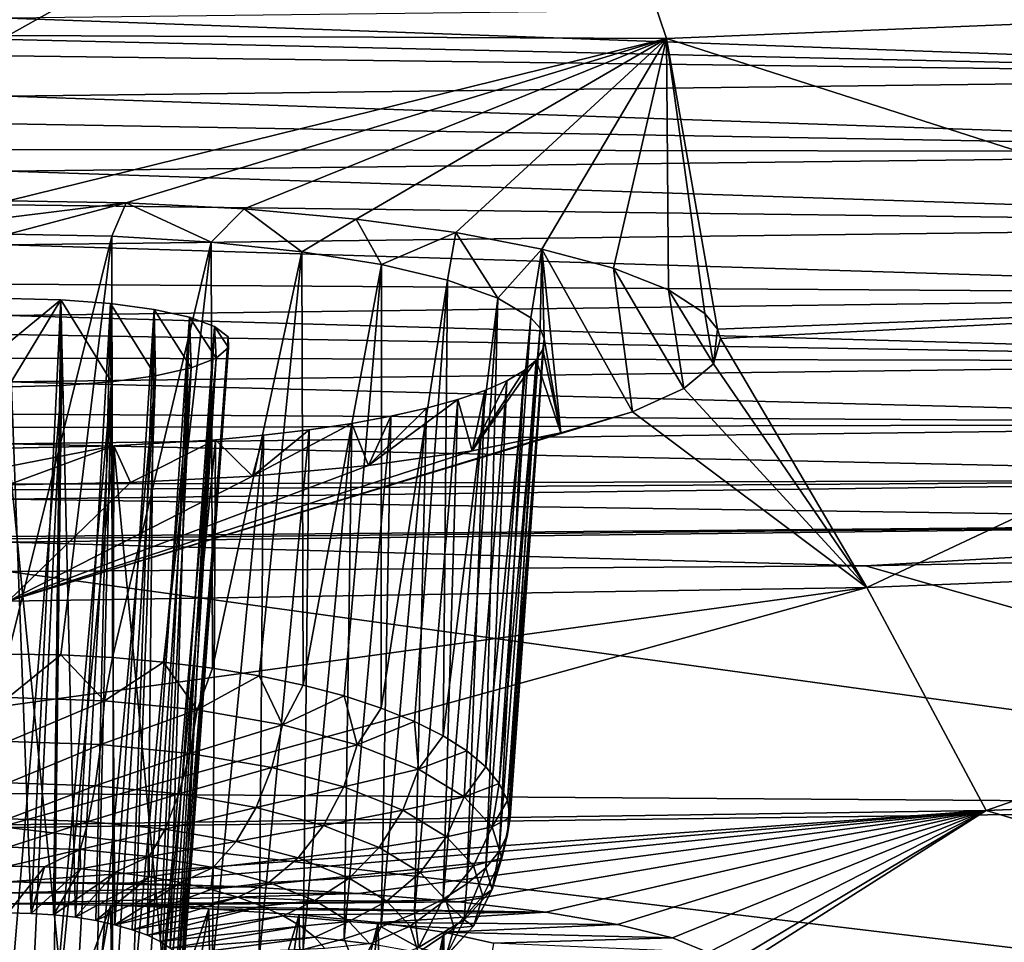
# Model space of a CAD drawing. Header units: metres. Extents: x -90 to 304, y -90 to 74.
# Tile 280 of 570: x 240.03 to 242.84, y -13.26 to -10.63. Entities that reach past the tile are written whole.
import ezdxf

# ---------------------------------------------------------------- set-up
doc = ezdxf.new("R2010")
doc.units = ezdxf.units.M
doc.layers.add('solid_21662050_350', color=7, linetype='CONTINUOUS')

msp = doc.modelspace()

# ---------------------------------------------------------------- linework, layer by layer
at = {"layer": 'solid_21662050_350'}
for points in [[(241.575912, -9.789925, 195.115189), (241.877853, -10.681616, 198.864532), (240, -10.672996, 198.785278)], [(240, -9.7976, 195.119583), (241.575912, -9.789925, 195.115189), (240, -10.672996, 198.785278)], [(241.575912, -9.789925, 195.115189), (243.743698, -10.605386, 198.652802), (241.877853, -10.681616, 198.864532)], [(244.61319, -10.790415, 241.448761), (244.605103, -10.568264, 241.409988), (240, -10.623768, 241.566422)], [(241.877853, -10.681616, 198.864532), (243.743698, -10.605386, 198.652802), (244.198334, -11.426779, 202.494476)], [(240, -10.685012, 241.581177), (244.61319, -10.790415, 241.448761), (240, -10.623768, 241.566422)], [(240, -11.144863, 200.919617), (240, -10.672996, 198.785278), (241.877853, -10.681616, 198.864532)], [(240.335968, -11.15027, 200.946274), (240, -11.144863, 200.919617), (241.877853, -10.681616, 198.864532)], [(240, -10.685012, 241.581177), (240, -10.731325, 241.590347), (244.61319, -10.790415, 241.448761)], [(240.672531, -11.167862, 201.032761), (240.335968, -11.15027, 200.946274), (241.877853, -10.681616, 198.864532)], [(240.992188, -11.196918, 201.175766), (240.672531, -11.167862, 201.032761), (241.877853, -10.681616, 198.864532)], [(241.276688, -11.235411, 201.365433), (240.992188, -11.196918, 201.175766), (241.877853, -10.681616, 198.864532)], [(241.521774, -11.282341, 201.596878), (241.276688, -11.235411, 201.365433), (241.877853, -10.681616, 198.864532)], [(241.725952, -11.337164, 201.867569), (241.521774, -11.282341, 201.596878), (241.877853, -10.681616, 198.864532)], [(241.882858, -11.39872, 202.171936), (241.725952, -11.337164, 201.867569), (241.877853, -10.681616, 198.864532)], [(241.877853, -10.681616, 198.864532), (244.198334, -11.426779, 202.494476), (242.022659, -11.510729, 202.727005)], [(241.987137, -11.465996, 202.505142), (241.877853, -10.681616, 198.864532), (242.022659, -11.510729, 202.727005)], [(241.987137, -11.465996, 202.505142), (241.882858, -11.39872, 202.171936), (241.877853, -10.681616, 198.864532)], [(240, -10.731325, 241.590347), (240, -10.845917, 241.605591), (244.61319, -10.790415, 241.448761)], [(244.618439, -11.005782, 241.448441), (244.61319, -10.790415, 241.448761), (240, -10.845917, 241.605591)], [(240, -10.925352, 241.609924), (244.618439, -11.005782, 241.448441), (240, -10.845917, 241.605591)], [(240, -10.925352, 241.609924), (240, -10.998722, 241.609421), (244.618439, -11.005782, 241.448441)], [(240, -10.998722, 241.609421), (240, -11.060702, 241.605637), (244.618439, -11.005782, 241.448441)], [(244.621124, -11.213613, 241.413086), (244.618439, -11.005782, 241.448441), (240, -11.060702, 241.605637)], [(240, -11.15611, 241.593842), (244.621124, -11.213613, 241.413086), (240, -11.060702, 241.605637)], [(240, -11.192735, 201.143677), (240, -11.144863, 200.919617), (240.335968, -11.15027, 200.946274)], [(240.295654, -11.246073, 201.396225), (240, -11.240275, 201.367691), (240.335968, -11.15027, 200.946274)], [(240, -11.192735, 201.143677), (240.335968, -11.15027, 200.946274), (240, -11.240275, 201.367691)], [(240, -11.15611, 241.593842), (240, -11.27026, 241.570236), (244.621124, -11.213613, 241.413086)], [(240.295654, -11.246073, 201.396225), (240.335968, -11.15027, 200.946274), (240.578552, -11.263109, 201.480103)], [(240.578552, -11.263109, 201.480103), (240.335968, -11.15027, 200.946274), (240.672531, -11.167862, 201.032761)], [(240.578552, -11.263109, 201.480103), (240.672531, -11.167862, 201.032761), (240.837692, -11.290452, 201.614792)], [(240.837692, -11.290452, 201.614792), (240.672531, -11.167862, 201.032761), (240.992188, -11.196918, 201.175766)], [(240.837692, -11.290452, 201.614792), (240.992188, -11.196918, 201.175766), (241.064575, -11.326884, 201.794388)], [(241.064575, -11.326884, 201.794388), (240.992188, -11.196918, 201.175766), (241.276688, -11.235411, 201.365433)], [(244.621445, -11.413424, 241.345688), (244.621124, -11.213613, 241.413086), (240, -11.27026, 241.570236)], [(240.295654, -11.246073, 201.396225), (240, -12.437606, 201.043503), (240, -11.240275, 201.367691)], [(240.295654, -11.246073, 201.396225), (240.149673, -12.44016, 201.050919), (240, -12.437606, 201.043503)], [(240.295654, -11.246073, 201.396225), (240.297699, -12.447793, 201.07309), (240.149673, -12.44016, 201.050919)], [(240.295654, -11.246073, 201.396225), (240.578552, -11.263109, 201.480103), (240.297699, -12.447793, 201.07309)], [(241.064575, -11.326884, 201.794388), (241.276688, -11.235411, 201.365433), (241.252762, -11.371168, 202.012909)], [(241.252762, -11.371168, 202.012909), (241.276688, -11.235411, 201.365433), (241.396606, -11.422099, 202.264526)], [(241.396606, -11.422099, 202.264526), (241.276688, -11.235411, 201.365433), (241.521774, -11.282341, 201.596878)], [(240, -11.382483, 241.536804), (244.621445, -11.413424, 241.345688), (240, -11.27026, 241.570236)], [(240.578552, -11.263109, 201.480103), (240.442459, -12.460422, 201.109772), (240.297699, -12.447793, 201.07309)], [(240.578552, -11.263109, 201.480103), (240.582382, -12.477907, 201.160553), (240.442459, -12.460422, 201.109772)], [(240.578552, -11.263109, 201.480103), (240.837692, -11.290452, 201.614792), (240.582382, -12.477907, 201.160553)], [(241.396606, -11.422099, 202.264526), (241.521774, -11.282341, 201.596878), (241.490433, -11.478402, 202.54306)], [(241.490433, -11.478402, 202.54306), (241.521774, -11.282341, 201.596878), (241.516693, -11.508095, 202.690094)], [(241.516693, -11.508095, 202.690094), (241.521774, -11.282341, 201.596878), (241.528198, -11.538445, 202.840515)], [(241.521774, -11.282341, 201.596878), (241.780014, -11.74693, 203.902878), (241.576172, -11.8067, 204.20163)], [(241.725952, -11.337164, 201.867569), (241.780014, -11.74693, 203.902878), (241.521774, -11.282341, 201.596878)], [(241.528198, -11.538445, 202.840515), (241.521774, -11.282341, 201.596878), (241.576172, -11.8067, 204.20163)], [(240.837692, -11.290452, 201.614792), (240.715912, -12.500059, 201.224884), (240.582382, -12.477907, 201.160553)], [(240.837692, -11.290452, 201.614792), (240.841614, -12.526634, 201.302063), (240.715912, -12.500059, 201.224884)], [(240.837692, -11.290452, 201.614792), (241.064575, -11.326884, 201.794388), (240.841614, -12.526634, 201.302063)], [(241.064575, -11.326884, 201.794388), (240.958084, -12.557342, 201.391235), (240.841614, -12.526634, 201.302063)], [(241.064575, -11.326884, 201.794388), (241.064056, -12.591844, 201.49144), (240.958084, -12.557342, 201.391235)], [(241.064575, -11.326884, 201.794388), (241.252762, -11.371168, 202.012909), (241.064056, -12.591844, 201.49144)], [(241.725952, -11.337164, 201.867569), (241.926956, -11.680647, 203.572144), (241.780014, -11.74693, 203.902878)], [(241.882858, -11.39872, 202.171936), (241.926956, -11.680647, 203.572144), (241.725952, -11.337164, 201.867569)], [(241.252762, -11.371168, 202.012909), (241.158371, -12.629764, 201.601578), (241.064056, -12.591844, 201.49144)], [(241.252762, -11.371168, 202.012909), (241.240005, -12.670686, 201.720413), (241.158371, -12.629764, 201.601578)], [(241.252762, -11.371168, 202.012909), (241.396606, -11.422099, 202.264526), (241.240005, -12.670686, 201.720413)], [(240, -11.382483, 241.536804), (240, -11.471592, 241.502197), (244.621445, -11.413424, 241.345688)], [(241.882858, -11.39872, 202.171936), (242.011887, -11.610087, 203.220734), (241.926956, -11.680647, 203.572144)], [(241.987137, -11.465996, 202.505142), (242.011887, -11.610087, 203.220734), (241.882858, -11.39872, 202.171936)], [(244.619186, -11.603385, 241.243744), (244.621445, -11.413424, 241.345688), (240, -11.471592, 241.502197)], [(240.065262, -13.177719, 201.778717), (240, -11.423231, 202.244415), (240, -13.176327, 201.774673)], [(240.150375, -11.42686, 202.262344), (240, -11.423231, 202.244415), (240.065262, -13.177719, 201.778717)], [(240, -11.551318, 202.87294), (240, -11.423231, 202.244415), (240.150375, -11.42686, 202.262344)], [(240.151566, -11.671935, 203.477173), (240, -11.675601, 203.495407), (240.150375, -11.42686, 202.262344)], [(240, -11.551318, 202.87294), (240.150375, -11.42686, 202.262344), (240, -11.675601, 203.495407)], [(240.150375, -11.42686, 202.262344), (240.065262, -13.177719, 201.778717), (240.12941, -13.181873, 201.790771)], [(240.150375, -11.42686, 202.262344), (240.12941, -13.181873, 201.790771), (240.19133, -13.188716, 201.810654)], [(240.291763, -11.437501, 202.314926), (240.150375, -11.42686, 202.262344), (240.19133, -13.188716, 201.810654)], [(240.294464, -11.661131, 203.423462), (240.150375, -11.42686, 202.262344), (240.291763, -11.437501, 202.314926)], [(240.151566, -11.671935, 203.477173), (240.150375, -11.42686, 202.262344), (240.294464, -11.661131, 203.423462)], [(241.396606, -11.422099, 202.264526), (241.308044, -12.714161, 201.84668), (241.240005, -12.670686, 201.720413)], [(241.396606, -11.422099, 202.264526), (241.361755, -12.759714, 201.978973), (241.308044, -12.714161, 201.84668)], [(241.396606, -11.422099, 202.264526), (241.490433, -11.478402, 202.54306), (241.361755, -12.759714, 201.978973)], [(242.031815, -11.537433, 202.859573), (242.022659, -11.510729, 202.727005), (244.198334, -11.426779, 202.494476)], [(242.031815, -11.537433, 202.859573), (244.198334, -11.426779, 202.494476), (242.448517, -12.24813, 206.648132)], [(244.198334, -11.426779, 202.494476), (244.88208, -12.151064, 206.37851), (242.448517, -12.24813, 206.648132)], [(240.291763, -11.437501, 202.314926), (240.19133, -13.188716, 201.810654), (240.25, -13.198136, 201.838013)], [(240.291763, -11.437501, 202.314926), (240.25, -13.198136, 201.838013), (240.304382, -13.209966, 201.87236)], [(240.416168, -11.454479, 202.39888), (240.291763, -11.437501, 202.314926), (240.304382, -13.209966, 201.87236)], [(240.42041, -11.643773, 203.337173), (240.291763, -11.437501, 202.314926), (240.416168, -11.454479, 202.39888)], [(240.294464, -11.661131, 203.423462), (240.291763, -11.437501, 202.314926), (240.42041, -11.643773, 203.337173)], [(240.416168, -11.454479, 202.39888), (240.304382, -13.209966, 201.87236), (240.353546, -13.224005, 201.913132)], [(240.416168, -11.454479, 202.39888), (240.353546, -13.224005, 201.913132), (240.396683, -13.240013, 201.959625)], [(240.516937, -11.476841, 202.509476), (240.416168, -11.454479, 202.39888), (240.396683, -13.240013, 201.959625)], [(240.521912, -11.620819, 203.22316), (240.416168, -11.454479, 202.39888), (240.516937, -11.476841, 202.509476)], [(240.42041, -11.643773, 203.337173), (240.416168, -11.454479, 202.39888), (240.521912, -11.620819, 203.22316)], [(240, -11.526443, 241.476913), (244.619186, -11.603385, 241.243744), (240, -11.471592, 241.502197)], [(240.516937, -11.476841, 202.509476), (240.396683, -13.240013, 201.959625), (240.433014, -13.257716, 202.011047)], [(240.516937, -11.476841, 202.509476), (240.433014, -13.257716, 202.011047), (240.461945, -13.276818, 202.066513)], [(240.588654, -11.503437, 202.641113), (240.516937, -11.476841, 202.509476), (240.461945, -13.276818, 202.066513)], [(240.592773, -11.593582, 203.087952), (240.516937, -11.476841, 202.509476), (240.588654, -11.503437, 202.641113)], [(240.521912, -11.620819, 203.22316), (240.516937, -11.476841, 202.509476), (240.592773, -11.593582, 203.087952)], [(241.490433, -11.478402, 202.54306), (241.400543, -12.806845, 202.11586), (241.361755, -12.759714, 201.978973)], [(241.490433, -11.478402, 202.54306), (241.516693, -11.508095, 202.690094), (241.400543, -12.806845, 202.11586)], [(241.987137, -11.465996, 202.505142), (242.022659, -11.510729, 202.727005), (242.011887, -11.610087, 203.220734)], [(240.588654, -11.503437, 202.641113), (240.461945, -13.276818, 202.066513), (240.482956, -13.296977, 202.125061)], [(240.588654, -11.503437, 202.641113), (240.482956, -13.296977, 202.125061), (240.495728, -13.317863, 202.185715)], [(240.626907, -11.532928, 202.787186), (240.588654, -11.503437, 202.641113), (240.495728, -13.317863, 202.185715)], [(240.628525, -11.563671, 202.93956), (240.588654, -11.503437, 202.641113), (240.626907, -11.532928, 202.787186)], [(240.592773, -11.593582, 203.087952), (240.588654, -11.503437, 202.641113), (240.628525, -11.563671, 202.93956)], [(241.516693, -11.508095, 202.690094), (241.423981, -12.855038, 202.255814), (241.400543, -12.806845, 202.11586)], [(241.516693, -11.508095, 202.690094), (241.528198, -11.538445, 202.840515), (241.423981, -12.855038, 202.255814)], [(242.011887, -11.610087, 203.220734), (242.022659, -11.510729, 202.727005), (242.031815, -11.537433, 202.859573)], [(240, -11.526443, 241.476913), (240, -11.593358, 241.441544), (244.619186, -11.603385, 241.243744)], [(240.626907, -11.532928, 202.787186), (240.495728, -13.317863, 202.185715), (240.5, -13.33911, 202.247421)], [(240.628525, -11.563671, 202.93956), (240.626907, -11.532928, 202.787186), (240.5, -13.33911, 202.247421)], [(241.528198, -11.538445, 202.840515), (241.431824, -12.903765, 202.397324), (241.423981, -12.855038, 202.255814)], [(241.528198, -11.538445, 202.840515), (241.524445, -11.568999, 202.992081), (241.431824, -12.903765, 202.397324)], [(241.528198, -11.538445, 202.840515), (241.576172, -11.8067, 204.20163), (241.524445, -11.568999, 202.992081)], [(242.011887, -11.610087, 203.220734), (242.031815, -11.537433, 202.859573), (242.448517, -12.24813, 206.648132)], [(240.628525, -11.563671, 202.93956), (240.495728, -13.360357, 202.309128), (240.482956, -13.381244, 202.369797)], [(240.592773, -11.593582, 203.087952), (240.628525, -11.563671, 202.93956), (240.482956, -13.381244, 202.369797)], [(240.628525, -11.563671, 202.93956), (240.5, -13.33911, 202.247421), (240.495728, -13.360357, 202.309128)], [(241.524445, -11.568999, 202.992081), (241.423981, -12.952492, 202.538849), (241.431824, -12.903765, 202.397324)], [(241.524445, -11.568999, 202.992081), (241.505356, -11.59931, 203.142517), (241.423981, -12.952492, 202.538849)], [(241.524445, -11.568999, 202.992081), (241.576172, -11.8067, 204.20163), (241.505356, -11.59931, 203.142517)], [(240, -11.593358, 241.441544), (240, -11.660839, 241.400314), (244.619186, -11.603385, 241.243744)], [(240.592773, -11.593582, 203.087952), (240.461945, -13.401402, 202.428329), (240.433014, -13.420505, 202.48381)], [(240.521912, -11.620819, 203.22316), (240.592773, -11.593582, 203.087952), (240.433014, -13.420505, 202.48381)], [(240.592773, -11.593582, 203.087952), (240.482956, -13.381244, 202.369797), (240.461945, -13.401402, 202.428329)], [(244.614044, -11.780859, 241.10408), (244.619186, -11.603385, 241.243744), (240, -11.660839, 241.400314)], [(240.521912, -11.620819, 203.22316), (240.396683, -13.438208, 202.535233), (240.353546, -13.454216, 202.581726)], [(240.42041, -11.643773, 203.337173), (240.521912, -11.620819, 203.22316), (240.353546, -13.454216, 202.581726)], [(240.521912, -11.620819, 203.22316), (240.433014, -13.420505, 202.48381), (240.396683, -13.438208, 202.535233)], [(241.505356, -11.59931, 203.142517), (241.576172, -11.8067, 204.20163), (241.322937, -11.858036, 204.458618)], [(241.505356, -11.59931, 203.142517), (241.322937, -11.858036, 204.458618), (241.471161, -11.629045, 203.290253)], [(241.505356, -11.59931, 203.142517), (241.400543, -13.000685, 202.678802), (241.423981, -12.952492, 202.538849)], [(241.505356, -11.59931, 203.142517), (241.471161, -11.629045, 203.290253), (241.400543, -13.000685, 202.678802)], [(241.926956, -11.680647, 203.572144), (242.011887, -11.610087, 203.220734), (242.448517, -12.24813, 206.648132)], [(240.42041, -11.643773, 203.337173), (240.304382, -13.468255, 202.622498), (240.25, -13.480084, 202.656845)], [(240.294464, -11.661131, 203.423462), (240.42041, -11.643773, 203.337173), (240.25, -13.480084, 202.656845)], [(240.42041, -11.643773, 203.337173), (240.353546, -13.454216, 202.581726), (240.304382, -13.468255, 202.622498)], [(241.471161, -11.629045, 203.290253), (241.322937, -11.858036, 204.458618), (241.422211, -11.657912, 203.433777)], [(241.471161, -11.629045, 203.290253), (241.361755, -13.047815, 202.815689), (241.400543, -13.000685, 202.678802)], [(241.471161, -11.629045, 203.290253), (241.422211, -11.657912, 203.433777), (241.361755, -13.047815, 202.815689)], [(240, -11.753138, 241.333725), (244.614044, -11.780859, 241.10408), (240, -11.660839, 241.400314)], [(240.151566, -11.671935, 203.477173), (240, -13.501894, 202.720184), (240, -11.675601, 203.495407)], [(240.151566, -11.671935, 203.477173), (240.065262, -13.500502, 202.716141), (240, -13.501894, 202.720184)], [(240.151566, -11.671935, 203.477173), (240.12941, -13.496347, 202.704071), (240.065262, -13.500502, 202.716141)], [(240.294464, -11.661131, 203.423462), (240.19133, -13.489505, 202.684204), (240.12941, -13.496347, 202.704071)], [(240.151566, -11.671935, 203.477173), (240.294464, -11.661131, 203.423462), (240.12941, -13.496347, 202.704071)], [(240.294464, -11.661131, 203.423462), (240.25, -13.480084, 202.656845), (240.19133, -13.489505, 202.684204)], [(241.422211, -11.657912, 203.433777), (241.308044, -13.093369, 202.947983), (241.361755, -13.047815, 202.815689)], [(241.422211, -11.657912, 203.433777), (241.359039, -11.685629, 203.571655), (241.308044, -13.093369, 202.947983)], [(241.422211, -11.657912, 203.433777), (241.322937, -11.858036, 204.458618), (241.359039, -11.685629, 203.571655)], [(241.780014, -11.74693, 203.902878), (241.926956, -11.680647, 203.572144), (242.448517, -12.24813, 206.648132)], [(241.359039, -11.685629, 203.571655), (241.240005, -13.136844, 203.074234), (241.308044, -13.093369, 202.947983)], [(241.359039, -11.685629, 203.571655), (241.282333, -11.711903, 203.702484), (241.240005, -13.136844, 203.074234)], [(241.359039, -11.685629, 203.571655), (241.322937, -11.858036, 204.458618), (241.282333, -11.711903, 203.702484)], [(241.282333, -11.711903, 203.702484), (241.322937, -11.858036, 204.458618), (241.027298, -11.899591, 204.666901)], [(241.282333, -11.711903, 203.702484), (241.027298, -11.899591, 204.666901), (241.192886, -11.736483, 203.824966)], [(241.192886, -11.736483, 203.824966), (241.027298, -11.899591, 204.666901), (241.091644, -11.759139, 203.937912)], [(241.192886, -11.736483, 203.824966), (241.064056, -13.215686, 203.303207), (241.158371, -13.177766, 203.193085)], [(241.192886, -11.736483, 203.824966), (241.091644, -11.759139, 203.937912), (241.064056, -13.215686, 203.303207)], [(241.282333, -11.711903, 203.702484), (241.158371, -13.177766, 203.193085), (241.240005, -13.136844, 203.074234)], [(241.282333, -11.711903, 203.702484), (241.192886, -11.736483, 203.824966), (241.158371, -13.177766, 203.193085)], [(241.780014, -11.74693, 203.902878), (242.448517, -12.24813, 206.648132), (240, -12.286439, 206.771805)], [(241.576172, -11.8067, 204.20163), (241.780014, -11.74693, 203.902878), (240, -12.286439, 206.771805)], [(240, -11.753138, 241.333725), (240, -11.791607, 241.302078), (244.614044, -11.780859, 241.10408)], [(241.091644, -11.759139, 203.937912), (240.958084, -13.250188, 203.403412), (241.064056, -13.215686, 203.303207)], [(241.091644, -11.759139, 203.937912), (240.979675, -11.779638, 204.040176), (240.958084, -13.250188, 203.403412)], [(241.091644, -11.759139, 203.937912), (241.027298, -11.899591, 204.666901), (240.979675, -11.779638, 204.040176)], [(240, -11.791607, 241.302078), (240, -11.838166, 241.260376), (244.614044, -11.780859, 241.10408)], [(244.606064, -11.937659, 240.929916), (244.614044, -11.780859, 241.10408), (240, -11.838166, 241.260376)], [(240.979675, -11.779638, 204.040176), (241.027298, -11.899591, 204.666901), (240.697098, -11.930309, 204.82106)], [(240.979675, -11.779638, 204.040176), (240.697098, -11.930309, 204.82106), (240.858109, -11.797801, 204.130829)], [(240.979675, -11.779638, 204.040176), (240.841614, -13.280895, 203.492599), (240.958084, -13.250188, 203.403412)], [(240.979675, -11.779638, 204.040176), (240.858109, -11.797801, 204.130829), (240.841614, -13.280895, 203.492599)], [(241.322937, -11.858036, 204.458618), (241.576172, -11.8067, 204.20163), (240, -12.286439, 206.771805)], [(240.72818, -11.813454, 204.209), (240.582382, -13.329622, 203.634109), (240.715912, -13.30747, 203.569778)], [(240.72818, -11.813454, 204.209), (240.591171, -11.826454, 204.273941), (240.582382, -13.329622, 203.634109)], [(240.72818, -11.813454, 204.209), (240.697098, -11.930309, 204.82106), (240.591171, -11.826454, 204.273941)], [(240.858109, -11.797801, 204.130829), (240.697098, -11.930309, 204.82106), (240.72818, -11.813454, 204.209)], [(240.858109, -11.797801, 204.130829), (240.715912, -13.30747, 203.569778), (240.841614, -13.280895, 203.492599)], [(240.858109, -11.797801, 204.130829), (240.72818, -11.813454, 204.209), (240.715912, -13.30747, 203.569778)], [(240, -11.953413, 241.138123), (244.606064, -11.937659, 240.929916), (240, -11.838166, 241.260376)], [(240.301376, -11.844063, 204.361938), (240.348984, -11.948783, 204.913864), (240, -11.954605, 204.943069)], [(240, -11.902682, 204.667984), (240.301376, -11.844063, 204.361938), (240, -11.954605, 204.943069)], [(240.301376, -11.844063, 204.361938), (240, -11.850001, 204.391632), (240.149673, -13.36737, 203.743729)], [(240, -11.902682, 204.667984), (240, -11.850001, 204.391632), (240.301376, -11.844063, 204.361938)], [(240, -11.850001, 204.391632), (240, -13.369924, 203.75116), (240.149673, -13.36737, 203.743729)], [(240.301376, -11.844063, 204.361938), (240.149673, -13.36737, 203.743729), (240.297699, -13.359736, 203.721573)], [(240.301376, -11.844063, 204.361938), (240.297699, -13.359736, 203.721573), (240.442459, -13.347108, 203.684891)], [(240.591171, -11.826454, 204.273941), (240.348984, -11.948783, 204.913864), (240.301376, -11.844063, 204.361938)], [(240.591171, -11.826454, 204.273941), (240.301376, -11.844063, 204.361938), (240.442459, -13.347108, 203.684891)], [(240.591171, -11.826454, 204.273941), (240.697098, -11.930309, 204.82106), (240.348984, -11.948783, 204.913864)], [(240.591171, -11.826454, 204.273941), (240.442459, -13.347108, 203.684891), (240.582382, -13.329622, 203.634109)], [(241.027298, -11.899591, 204.666901), (241.322937, -11.858036, 204.458618), (240, -12.286439, 206.771805)], [(240.697098, -11.930309, 204.82106), (241.027298, -11.899591, 204.666901), (240, -12.286439, 206.771805)], [(240.348984, -11.948783, 204.913864), (240.697098, -11.930309, 204.82106), (240, -12.286439, 206.771805)], [(240, -11.969353, 241.118622), (240, -11.995524, 241.084869), (244.606064, -11.937659, 240.929916)], [(244.595444, -12.062092, 240.728638), (244.606064, -11.937659, 240.929916), (240, -11.995524, 241.084869)], [(240, -11.953413, 241.138123), (240, -11.969353, 241.118622), (244.606064, -11.937659, 240.929916)], [(240, -11.954605, 204.943069), (240.348984, -11.948783, 204.913864), (240, -12.286439, 206.771805)], [(240, -12.10259, 240.916351), (244.595444, -12.062092, 240.728638), (240, -11.995524, 241.084869)], [(240, -12.118287, 240.885605), (242.444992, -12.185785, 240.625763), (244.595444, -12.062092, 240.728638)], [(240, -12.10904, 240.903961), (240, -12.118287, 240.885605), (244.595444, -12.062092, 240.728638)], [(240, -12.10259, 240.916351), (240, -12.10904, 240.903961), (244.595444, -12.062092, 240.728638)], [(244.595444, -12.062092, 240.728638), (242.444992, -12.185785, 240.625763), (244.88765, -12.136971, 240.495026)], [(240, -12.118287, 240.885605), (240, -12.202646, 240.667282), (242.444992, -12.185785, 240.625763)], [(244.88765, -12.136971, 240.495026), (242.444992, -12.185785, 240.625763), (244.850342, -12.870216, 237.521744)], [(242.448517, -12.24813, 206.648132), (244.88208, -12.151064, 206.37851), (242.789001, -12.883706, 210.622253)], [(244.88208, -12.151064, 206.37851), (245.560593, -12.771914, 210.311737), (242.789001, -12.883706, 210.622253)], [(242.444992, -12.185785, 240.625763), (240, -12.202646, 240.667282), (244.850342, -12.870216, 237.521744)], [(240, -12.202646, 240.667282), (240, -12.83555, 238.170502), (244.850342, -12.870216, 237.521744)], [(242.448517, -12.24813, 206.648132), (242.789001, -12.883706, 210.622253), (240, -12.925149, 210.754181)], [(240, -12.584785, 208.541046), (242.448517, -12.24813, 206.648132), (240, -12.925149, 210.754181)], [(240, -12.584785, 208.541046), (240, -12.286439, 206.771805), (242.448517, -12.24813, 206.648132)], [(240, -12.562029, 201.026169), (240, -12.437606, 201.043503), (240.149673, -12.44016, 201.050919)], [(240.274628, -12.570835, 201.051743), (240, -12.562029, 201.026169), (240.149673, -12.44016, 201.050919)], [(240.274628, -12.570835, 201.051743), (240.149673, -12.44016, 201.050919), (240.297699, -12.447793, 201.07309)], [(240.274628, -12.570835, 201.051743), (240.297699, -12.447793, 201.07309), (240.442459, -12.460422, 201.109772)], [(240.538712, -12.596915, 201.127487), (240.274628, -12.570835, 201.051743), (240.442459, -12.460422, 201.109772)], [(240.538712, -12.596915, 201.127487), (240.442459, -12.460422, 201.109772), (240.582382, -12.477907, 201.160553)], [(240.538712, -12.596915, 201.127487), (240.582382, -12.477907, 201.160553), (240.715912, -12.500059, 201.224884)], [(240.782089, -12.639268, 201.250488), (240.538712, -12.596915, 201.127487), (240.715912, -12.500059, 201.224884)], [(240.782089, -12.639268, 201.250488), (240.715912, -12.500059, 201.224884), (240.841614, -12.526634, 201.302063)], [(240.782089, -12.639268, 201.250488), (240.841614, -12.526634, 201.302063), (240.958084, -12.557342, 201.391235)], [(240, -12.68746, 201.040543), (240, -12.562029, 201.026169), (240.274628, -12.570835, 201.051743)], [(240.264008, -12.695926, 201.065125), (240, -12.68746, 201.040543), (240.274628, -12.570835, 201.051743)], [(240.264008, -12.695926, 201.065125), (240.274628, -12.570835, 201.051743), (240.538712, -12.596915, 201.127487)], [(240.995407, -12.696264, 201.416016), (240.782089, -12.639268, 201.250488), (240.958084, -12.557342, 201.391235)], [(240.995407, -12.696264, 201.416016), (240.958084, -12.557342, 201.391235), (241.064056, -12.591844, 201.49144)], [(240.264008, -12.695926, 201.065125), (240.538712, -12.596915, 201.127487), (240.517883, -12.720998, 201.137939)], [(240.517883, -12.720998, 201.137939), (240.538712, -12.596915, 201.127487), (240.782089, -12.639268, 201.250488)], [(240.995407, -12.696264, 201.416016), (241.064056, -12.591844, 201.49144), (241.158371, -12.629764, 201.601578)], [(241.170471, -12.765715, 201.617722), (240.995407, -12.696264, 201.416016), (241.158371, -12.629764, 201.601578)], [(241.170471, -12.765715, 201.617722), (241.158371, -12.629764, 201.601578), (241.240005, -12.670686, 201.720413)], [(240.517883, -12.720998, 201.137939), (240.782089, -12.639268, 201.250488), (240.751846, -12.761713, 201.25618)], [(240.751846, -12.761713, 201.25618), (240.782089, -12.639268, 201.250488), (240.995407, -12.696264, 201.416016)], [(240.264008, -12.695926, 201.065125), (240, -12.805293, 201.085876), (240, -12.68746, 201.040543)], [(241.170471, -12.765715, 201.617722), (241.240005, -12.670686, 201.720413), (241.308044, -12.714161, 201.84668)], [(240.264008, -12.695926, 201.065125), (240.248169, -12.813251, 201.108978), (240, -12.805293, 201.085876)], [(240.264008, -12.695926, 201.065125), (240.517883, -12.720998, 201.137939), (240.248169, -12.813251, 201.108978)], [(240.517883, -12.720998, 201.137939), (240.486801, -12.836818, 201.177429), (240.248169, -12.813251, 201.108978)], [(240.517883, -12.720998, 201.137939), (240.751846, -12.761713, 201.25618), (240.486801, -12.836818, 201.177429)], [(240.751846, -12.761713, 201.25618), (240.995407, -12.696264, 201.416016), (240.956924, -12.816505, 201.415314)], [(240.956924, -12.816505, 201.415314), (240.995407, -12.696264, 201.416016), (241.170471, -12.765715, 201.617722)], [(241.300568, -12.84495, 201.847824), (241.170471, -12.765715, 201.617722), (241.308044, -12.714161, 201.84668)], [(241.300568, -12.84495, 201.847824), (241.308044, -12.714161, 201.84668), (241.361755, -12.759714, 201.978973)], [(240.751846, -12.761713, 201.25618), (240.706726, -12.875089, 201.288574), (240.486801, -12.836818, 201.177429)], [(240.751846, -12.761713, 201.25618), (240.956924, -12.816505, 201.415314), (240.706726, -12.875089, 201.288574)], [(240.956924, -12.816505, 201.415314), (241.170471, -12.765715, 201.617722), (241.125214, -12.883271, 201.609222)], [(241.125214, -12.883271, 201.609222), (241.170471, -12.765715, 201.617722), (241.300568, -12.84495, 201.847824)], [(241.300568, -12.84495, 201.847824), (241.361755, -12.759714, 201.978973), (241.400543, -12.806845, 202.11586)], [(242.789001, -12.883706, 210.622253), (245.560593, -12.771914, 210.311737), (244.372528, -13.356518, 214.505203)], [(240.248169, -12.813251, 201.108978), (240, -12.908014, 201.159271), (240, -12.805293, 201.085876)], [(240.248169, -12.813251, 201.108978), (240.228104, -12.915328, 201.180527), (240, -12.908014, 201.159271)], [(240.248169, -12.813251, 201.108978), (240.486801, -12.836818, 201.177429), (240.228104, -12.915328, 201.180527)], [(240.956924, -12.816505, 201.415314), (240.89949, -12.926593, 201.438156), (240.706726, -12.875089, 201.288574)], [(240.956924, -12.816505, 201.415314), (241.125214, -12.883271, 201.609222), (240.89949, -12.926593, 201.438156)], [(241.380661, -12.930925, 202.097519), (241.300568, -12.84495, 201.847824), (241.400543, -12.806845, 202.11586)], [(241.380661, -12.930925, 202.097519), (241.400543, -12.806845, 202.11586), (241.423981, -12.855038, 202.255814)], [(240, -12.83555, 238.170502), (240, -12.932647, 237.719971), (244.850342, -12.870216, 237.521744)], [(240.486801, -12.836818, 201.177429), (240.447433, -12.93699, 201.243423), (240.228104, -12.915328, 201.180527)], [(240.486801, -12.836818, 201.177429), (240.706726, -12.875089, 201.288574), (240.447433, -12.93699, 201.243423)], [(241.125214, -12.883271, 201.609222), (241.300568, -12.84495, 201.847824), (241.250275, -12.959443, 201.830429)], [(241.250275, -12.959443, 201.830429), (241.300568, -12.84495, 201.847824), (241.380661, -12.930925, 202.097519)], [(241.380661, -12.930925, 202.097519), (241.423981, -12.855038, 202.255814), (241.431824, -12.903765, 202.397324)], [(244.850342, -12.870216, 237.521744), (240, -12.932647, 237.719971), (244.581238, -13.481162, 233.969894)], [(240, -13.087663, 211.909103), (240, -12.925149, 210.754181), (242.789001, -12.883706, 210.622253)], [(240.337769, -13.09108, 211.936661), (240, -13.087663, 211.909103), (242.789001, -12.883706, 210.622253)], [(240.676331, -13.10218, 212.025879), (240.337769, -13.09108, 211.936661), (242.789001, -12.883706, 210.622253)], [(240.706726, -12.875089, 201.288574), (240.649582, -12.972167, 201.345596), (240.447433, -12.93699, 201.243423)], [(240.706726, -12.875089, 201.288574), (240.89949, -12.926593, 201.438156), (240.649582, -12.972167, 201.345596)], [(240.998337, -13.12052, 212.173798), (240.676331, -13.10218, 212.025879), (242.789001, -12.883706, 210.622253)], [(241.125214, -12.883271, 201.609222), (241.057678, -12.98935, 201.620422), (240.89949, -12.926593, 201.438156)], [(241.285507, -13.144847, 212.370804), (240.998337, -13.12052, 212.173798), (242.789001, -12.883706, 210.622253)], [(241.125214, -12.883271, 201.609222), (241.250275, -12.959443, 201.830429), (241.057678, -12.98935, 201.620422)], [(241.532867, -13.174483, 212.611908), (241.285507, -13.144847, 212.370804), (242.789001, -12.883706, 210.622253)], [(241.738068, -13.208964, 212.894028), (241.532867, -13.174483, 212.611908), (242.789001, -12.883706, 210.622253)], [(241.894318, -13.247402, 213.210617), (241.738068, -13.208964, 212.894028), (242.789001, -12.883706, 210.622253)], [(241.996155, -13.288971, 213.555588), (241.894318, -13.247402, 213.210617), (242.789001, -12.883706, 210.622253)], [(242.037247, -13.332569, 213.920364), (241.996155, -13.288971, 213.555588), (242.789001, -12.883706, 210.622253)], [(242.013351, -13.376445, 214.290649), (242.789001, -12.883706, 210.622253), (244.372528, -13.356518, 214.505203)], [(242.013351, -13.376445, 214.290649), (242.037247, -13.332569, 213.920364), (242.789001, -12.883706, 210.622253)], [(240.228104, -12.915328, 201.180527), (240, -12.989074, 201.256073), (240, -12.908014, 201.159271)], [(240.228104, -12.915328, 201.180527), (240.205093, -12.99565, 201.275177), (240, -12.989074, 201.256073)], [(240.228104, -12.915328, 201.180527), (240.447433, -12.93699, 201.243423), (240.205093, -12.99565, 201.275177)], [(241.407715, -13.020336, 202.357193), (241.380661, -12.930925, 202.097519), (241.431824, -12.903765, 202.397324)], [(241.407715, -13.020336, 202.357193), (241.431824, -12.903765, 202.397324), (241.423981, -12.952492, 202.538849)], [(240, -12.932647, 237.719971), (240, -13.364932, 235.363144), (244.581238, -13.481162, 233.969894)], [(240.447433, -12.93699, 201.243423), (240.402313, -13.015128, 201.331741), (240.205093, -12.99565, 201.275177)], [(240.447433, -12.93699, 201.243423), (240.649582, -12.972167, 201.345596), (240.402313, -13.015128, 201.331741)], [(240.89949, -12.926593, 201.438156), (240.826767, -13.019506, 201.483078), (240.649582, -12.972167, 201.345596)], [(240.89949, -12.926593, 201.438156), (241.057678, -12.98935, 201.620422), (240.826767, -13.019506, 201.483078)], [(241.250275, -12.959443, 201.830429), (241.380661, -12.930925, 202.097519), (241.327286, -13.042094, 202.070465)], [(241.327286, -13.042094, 202.070465), (241.380661, -12.930925, 202.097519), (241.407715, -13.020336, 202.357193)], [(240.649582, -12.972167, 201.345596), (240.584076, -13.046758, 201.423599), (240.402313, -13.015128, 201.331741)], [(240.649582, -12.972167, 201.345596), (240.826767, -13.019506, 201.483078), (240.584076, -13.046758, 201.423599)], [(241.250275, -12.959443, 201.830429), (241.175232, -13.06095, 201.828354), (241.057678, -12.98935, 201.620422)], [(241.250275, -12.959443, 201.830429), (241.327286, -13.042094, 202.070465), (241.175232, -13.06095, 201.828354)], [(241.380661, -13.109748, 202.616867), (241.423981, -12.952492, 202.538849), (241.400543, -13.000685, 202.678802)], [(241.380661, -13.109748, 202.616867), (241.407715, -13.020336, 202.357193), (241.423981, -12.952492, 202.538849)], [(240, -12.989074, 201.256073), (240.205093, -12.99565, 201.275177), (240, -13.043265, 201.369965)], [(240.205093, -12.99565, 201.275177), (240.103683, -13.045161, 201.375473), (240, -13.043265, 201.369965)], [(240.205093, -12.99565, 201.275177), (240.206055, -13.050824, 201.391907), (240.103683, -13.045161, 201.375473)], [(240.205093, -12.99565, 201.275177), (240.402313, -13.015128, 201.331741), (240.206055, -13.050824, 201.391907)], [(241.057678, -12.98935, 201.620422), (240.972168, -13.07719, 201.650604), (240.826767, -13.019506, 201.483078)], [(241.057678, -12.98935, 201.620422), (241.175232, -13.06095, 201.828354), (240.972168, -13.07719, 201.650604)], [(241.380661, -13.109748, 202.616867), (241.400543, -13.000685, 202.678802), (241.361755, -13.047815, 202.815689)], [(240.402313, -13.015128, 201.331741), (240.305832, -13.060183, 201.419098), (240.206055, -13.050824, 201.391907)], [(240.402313, -13.015128, 201.331741), (240.401764, -13.07312, 201.456665), (240.305832, -13.060183, 201.419098)], [(240.402313, -13.015128, 201.331741), (240.584076, -13.046758, 201.423599), (240.401764, -13.07312, 201.456665)], [(240.826767, -13.019506, 201.483078), (240.743393, -13.089323, 201.547211), (240.584076, -13.046758, 201.423599)], [(240.826767, -13.019506, 201.483078), (240.972168, -13.07719, 201.650604), (240.743393, -13.089323, 201.547211)], [(241.327286, -13.042094, 202.070465), (241.407715, -13.020336, 202.357193), (241.353287, -13.128049, 202.320099)], [(241.353287, -13.128049, 202.320099), (241.407715, -13.020336, 202.357193), (241.380661, -13.109748, 202.616867)], [(240, -13.043265, 201.369965), (240.103683, -13.045161, 201.375473), (240, -13.176327, 201.774673)], [(240.103683, -13.045161, 201.375473), (240.065262, -13.177719, 201.778717), (240, -13.176327, 201.774673)], [(240.103683, -13.045161, 201.375473), (240.206055, -13.050824, 201.391907), (240.065262, -13.177719, 201.778717)], [(240.206055, -13.050824, 201.391907), (240.12941, -13.181873, 201.790771), (240.065262, -13.177719, 201.778717)], [(240.206055, -13.050824, 201.391907), (240.305832, -13.060183, 201.419098), (240.12941, -13.181873, 201.790771)], [(240.584076, -13.046758, 201.423599), (240.492645, -13.089473, 201.504166), (240.401764, -13.07312, 201.456665)], [(240.584076, -13.046758, 201.423599), (240.577332, -13.109036, 201.560974), (240.492645, -13.089473, 201.504166)], [(240.584076, -13.046758, 201.423599), (240.743393, -13.089323, 201.547211), (240.577332, -13.109036, 201.560974)], [(241.327286, -13.042094, 202.070465), (241.24762, -13.138641, 202.053986), (241.175232, -13.06095, 201.828354)], [(241.327286, -13.042094, 202.070465), (241.353287, -13.128049, 202.320099), (241.24762, -13.138641, 202.053986)], [(241.300568, -13.195724, 202.866547), (241.361755, -13.047815, 202.815689), (241.308044, -13.093369, 202.947983)], [(241.300568, -13.195724, 202.866547), (241.380661, -13.109748, 202.616867), (241.361755, -13.047815, 202.815689)], [(240.305832, -13.060183, 201.419098), (240.19133, -13.188716, 201.810654), (240.12941, -13.181873, 201.790771)], [(240.305832, -13.060183, 201.419098), (240.401764, -13.07312, 201.456665), (240.19133, -13.188716, 201.810654)], [(240.401764, -13.07312, 201.456665), (240.25, -13.198136, 201.838013), (240.19133, -13.188716, 201.810654)], [(240.401764, -13.07312, 201.456665), (240.492645, -13.089473, 201.504166), (240.25, -13.198136, 201.838013)], [(240.972168, -13.07719, 201.650604), (240.87413, -13.14119, 201.697845), (240.743393, -13.089323, 201.547211)], [(240.972168, -13.07719, 201.650604), (241.080215, -13.143002, 201.841736), (240.87413, -13.14119, 201.697845)], [(241.175232, -13.06095, 201.828354), (241.080215, -13.143002, 201.841736), (240.972168, -13.07719, 201.650604)], [(241.175232, -13.06095, 201.828354), (241.24762, -13.138641, 202.053986), (241.080215, -13.143002, 201.841736)], [(240.676331, -13.10218, 212.025879), (240, -13.087663, 211.909103), (240.337769, -13.09108, 211.936661)], [(240, -13.119293, 212.143143), (240, -13.087663, 211.909103), (240.676331, -13.10218, 212.025879)], [(240, -13.119293, 212.143143), (240.676331, -13.10218, 212.025879), (240.998337, -13.12052, 212.173798)], [(240.492645, -13.089473, 201.504166), (240.304382, -13.209966, 201.87236), (240.25, -13.198136, 201.838013)], [(240.492645, -13.089473, 201.504166), (240.577332, -13.109036, 201.560974), (240.304382, -13.209966, 201.87236)], [(240.577332, -13.109036, 201.560974), (240.65477, -13.131563, 201.626404), (240.304382, -13.209966, 201.87236)], [(240.743393, -13.089323, 201.547211), (240.65477, -13.131563, 201.626404), (240.577332, -13.109036, 201.560974)], [(240.743393, -13.089323, 201.547211), (240.87413, -13.14119, 201.697845), (240.65477, -13.131563, 201.626404)], [(241.300568, -13.195724, 202.866547), (241.308044, -13.093369, 202.947983), (241.240005, -13.136844, 203.074234)], [(241.327286, -13.214004, 202.569733), (241.380661, -13.109748, 202.616867), (241.300568, -13.195724, 202.866547)], [(241.353287, -13.128049, 202.320099), (241.380661, -13.109748, 202.616867), (241.327286, -13.214004, 202.569733)], [(240, -13.119293, 212.143143), (240.998337, -13.12052, 212.173798), (240, -13.150327, 212.376022)], [(240, -13.150327, 212.376022), (240.998337, -13.12052, 212.173798), (241.285507, -13.144847, 212.370804)], [(240.65477, -13.131563, 201.626404), (240.353546, -13.224005, 201.913132), (240.304382, -13.209966, 201.87236)], [(240.65477, -13.131563, 201.626404), (240.723953, -13.156772, 201.6996), (240.353546, -13.224005, 201.913132)], [(240.87413, -13.14119, 201.697845), (240.723953, -13.156772, 201.6996), (240.65477, -13.131563, 201.626404)], [(240.87413, -13.14119, 201.697845), (240.784042, -13.184343, 201.779678), (240.723953, -13.156772, 201.6996)], [(240.87413, -13.14119, 201.697845), (240.971283, -13.200364, 201.869705), (240.784042, -13.184343, 201.779678)], [(241.080215, -13.143002, 201.841736), (240.971283, -13.200364, 201.869705), (240.87413, -13.14119, 201.697845)], [(241.24762, -13.138641, 202.053986), (241.146759, -13.214411, 202.049118), (241.080215, -13.143002, 201.841736)], [(241.24762, -13.138641, 202.053986), (241.272064, -13.219437, 202.288635), (241.146759, -13.214411, 202.049118)], [(241.170471, -13.274959, 203.096664), (241.240005, -13.136844, 203.074234), (241.158371, -13.177766, 203.193085)], [(241.170471, -13.274959, 203.096664), (241.300568, -13.195724, 202.866547), (241.240005, -13.136844, 203.074234)], [(241.353287, -13.128049, 202.320099), (241.272064, -13.219437, 202.288635), (241.24762, -13.138641, 202.053986)], [(241.353287, -13.128049, 202.320099), (241.327286, -13.214004, 202.569733), (241.272064, -13.219437, 202.288635)], [(240.292267, -13.15389, 212.404846), (240, -13.150327, 212.376022), (241.285507, -13.144847, 212.370804)], [(240.292267, -13.15389, 212.404846), (240, -13.950618, 212.179459), (240, -13.150327, 212.376022)], [(240.292267, -13.15389, 212.404846), (240.149857, -13.953019, 212.186935), (240, -13.950618, 212.179459)], [(240.292267, -13.15389, 212.404846), (240.29808, -13.960196, 212.209274), (240.149857, -13.953019, 212.186935)], [(240.292267, -13.15389, 212.404846), (241.285507, -13.144847, 212.370804), (241.532867, -13.174483, 212.611908)], [(240.292267, -13.15389, 212.404846), (241.532867, -13.174483, 212.611908), (240.572418, -13.164377, 212.489792)], [(240.292267, -13.15389, 212.404846), (240.572418, -13.164377, 212.489792), (240.29808, -13.960196, 212.209274)], [(240.572418, -13.164377, 212.489792), (240.443039, -13.972069, 212.246262), (240.29808, -13.960196, 212.209274)], [(240.723953, -13.156772, 201.6996), (240.396683, -13.240013, 201.959625), (240.353546, -13.224005, 201.913132)], [(240.723953, -13.156772, 201.6996), (240.784042, -13.184343, 201.779678), (240.396683, -13.240013, 201.959625)], [(240.572418, -13.164377, 212.489792), (240.58313, -13.988508, 212.29747), (240.443039, -13.972069, 212.246262)], [(240.572418, -13.164377, 212.489792), (241.532867, -13.174483, 212.611908), (240.829697, -13.181244, 212.62674)], [(240.572418, -13.164377, 212.489792), (240.829697, -13.181244, 212.62674), (240.58313, -13.988508, 212.29747)], [(241.080215, -13.143002, 201.841736), (241.146759, -13.214411, 202.049118), (240.971283, -13.200364, 201.869705)], [(240.784042, -13.184343, 201.779678), (240.433014, -13.257716, 202.011047), (240.396683, -13.240013, 201.959625)], [(240.784042, -13.184343, 201.779678), (240.834274, -13.213932, 201.865616), (240.433014, -13.257716, 202.011047)], [(240.829697, -13.181244, 212.62674), (240.716843, -14.009336, 212.362335), (240.58313, -13.988508, 212.29747)], [(240.829697, -13.181244, 212.62674), (240.842697, -14.03432, 212.440155), (240.716843, -14.009336, 212.362335)], [(240.971283, -13.200364, 201.869705), (240.834274, -13.213932, 201.865616), (240.784042, -13.184343, 201.779678)], [(240.829697, -13.181244, 212.62674), (241.532867, -13.174483, 212.611908), (241.055344, -13.203742, 212.810074)], [(240.829697, -13.181244, 212.62674), (241.055344, -13.203742, 212.810074), (240.842697, -14.03432, 212.440155)], [(241.055344, -13.203742, 212.810074), (241.532867, -13.174483, 212.611908), (241.738068, -13.208964, 212.894028)], [(241.170471, -13.274959, 203.096664), (241.158371, -13.177766, 203.193085), (241.064056, -13.215686, 203.303207)], [(241.250275, -13.296655, 202.809769), (241.300568, -13.195724, 202.866547), (241.170471, -13.274959, 203.096664)], [(241.327286, -13.214004, 202.569733), (241.300568, -13.195724, 202.866547), (241.250275, -13.296655, 202.809769)], [(240.834274, -13.213932, 201.865616), (240.461945, -13.276818, 202.066513), (240.433014, -13.257716, 202.011047)], [(240.834274, -13.213932, 201.865616), (240.874008, -13.245166, 201.956329), (240.461945, -13.276818, 202.066513)], [(240.971283, -13.200364, 201.869705), (240.874008, -13.245166, 201.956329), (240.834274, -13.213932, 201.865616)], [(241.055344, -13.203742, 212.810074), (240.95932, -14.06319, 212.530075), (240.842697, -14.03432, 212.440155)], [(240.971283, -13.200364, 201.869705), (241.031113, -13.264572, 202.056183), (240.874008, -13.245166, 201.956329)], [(240.995407, -13.344409, 203.29837), (241.064056, -13.215686, 203.303207), (240.958084, -13.250188, 203.403412)], [(241.055344, -13.203742, 212.810074), (241.06543, -14.095628, 212.631104), (240.95932, -14.06319, 212.530075)], [(241.146759, -13.214411, 202.049118), (241.031113, -13.264572, 202.056183), (240.971283, -13.200364, 201.869705)], [(240.995407, -13.344409, 203.29837), (241.170471, -13.274959, 203.096664), (241.064056, -13.215686, 203.303207)], [(241.146759, -13.214411, 202.049118), (241.16922, -13.288674, 202.264801), (241.031113, -13.264572, 202.056183)], [(241.055344, -13.203742, 212.810074), (241.738068, -13.208964, 212.894028), (241.242325, -13.231059, 213.033646)], [(241.055344, -13.203742, 212.810074), (241.242325, -13.231059, 213.033646), (241.06543, -14.095628, 212.631104)], [(241.272064, -13.219437, 202.288635), (241.16922, -13.288674, 202.264801), (241.146759, -13.214411, 202.049118)], [(241.272064, -13.219437, 202.288635), (241.24762, -13.300232, 202.523285), (241.16922, -13.288674, 202.264801)], [(241.242325, -13.231059, 213.033646), (241.738068, -13.208964, 212.894028), (241.894318, -13.247402, 213.210617)], [(241.327286, -13.214004, 202.569733), (241.24762, -13.300232, 202.523285), (241.272064, -13.219437, 202.288635)], [(241.327286, -13.214004, 202.569733), (241.250275, -13.296655, 202.809769), (241.24762, -13.300232, 202.523285)], [(240.874008, -13.245166, 201.956329), (240.482956, -13.296977, 202.125061), (240.461945, -13.276818, 202.066513)], [(240.874008, -13.245166, 201.956329), (240.902756, -13.277651, 202.050674), (240.482956, -13.296977, 202.125061)], [(240.995407, -13.344409, 203.29837), (240.958084, -13.250188, 203.403412), (240.841614, -13.280895, 203.492599)], [(241.031113, -13.264572, 202.056183), (240.902756, -13.277651, 202.050674), (240.874008, -13.245166, 201.956329)], [(241.242325, -13.231059, 213.033646), (241.159866, -14.131279, 212.742142), (241.06543, -14.095628, 212.631104)], [(241.242325, -13.231059, 213.033646), (241.241608, -14.169753, 212.861969), (241.159866, -14.131279, 212.742142)], [(241.242325, -13.231059, 213.033646), (241.384476, -13.262341, 213.291031), (241.241608, -14.169753, 212.861969)], [(241.242325, -13.231059, 213.033646), (241.894318, -13.247402, 213.210617), (241.384476, -13.262341, 213.291031)], [(241.384476, -13.262341, 213.291031), (241.894318, -13.247402, 213.210617), (241.996155, -13.288971, 213.555588)]]:
    msp.add_3dface(points, dxfattribs=at)

doc.saveas('drawing.dxf')
